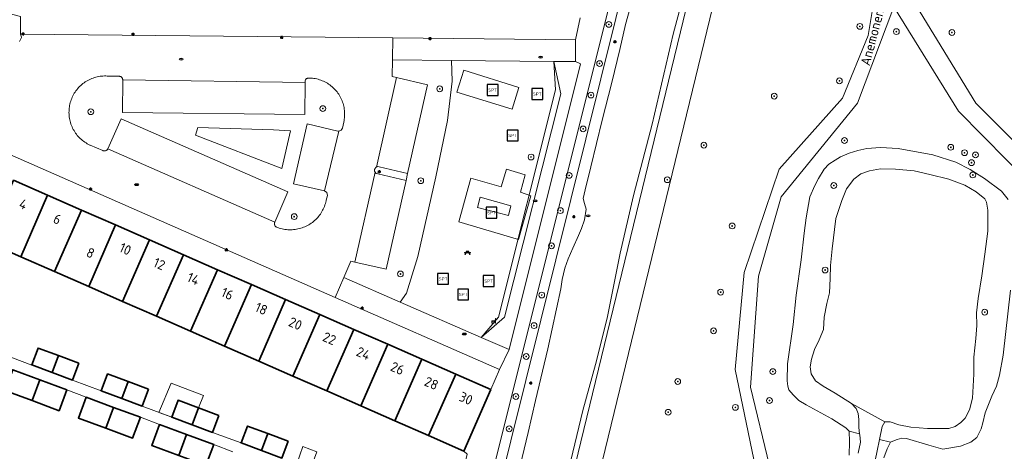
# Model space of a CAD drawing. Header units: metres. Extents: x 152610 to 160096, y 456114 to 462495.
# Tile 828 of 938: x 157640 to 157775, y 461784 to 461844. Entities that reach past the tile are written whole.
import ezdxf
from ezdxf.enums import TextEntityAlignment as Align

# ---------------------------------------------------------------- set-up
doc = ezdxf.new("R2010")
doc.units = ezdxf.units.M
doc.header["$LTSCALE"] = 0.5
doc.layers.get('0').update_dxf_attribs({"linetype": 'CONTINUOUS'})
for name, color, linetype, lineweight in [('B-PV-GR-BEPLANTING_CULTUUR_BOSPLANTSOEN-GV', 251, 'CONTINUOUS', 18), ('B-PV-GR-BEPLANTING_CULTUUR_HEESTERS-GV', 251, 'CONTINUOUS', 18), ('B-PV-GR-BOOM-S', 251, 'CONTINUOUS', 25), ('B-PV-GR-HAAG-GV', 251, 'CONTINUOUS', 13), ('B-PV-IE-MEUBILAIR-S', 251, 'CONTINUOUS', 25), ('B-PV-IE-MEUBILAIR_WEGMEUBILAIR-S', 251, 'CONTINUOUS', 25), ('B-PV-IE-TERREINAFSCHEIDING_KUNSTMATIG_HEKWERK-G', 251, 'IE-TERREINAFSCHEIDING_KUNSTMATIG-SO', 18), ('B-PV-OG-BEBOUWING-GV', 6, 'CONTINUOUS', 35), ('B-PV-OG-BEBOUWING-T18', 1, 'CONTINUOUS', 18), ('B-PV-OG-BEBOUWING_OVERBOUWING-GV', 251, 'CONTINUOUS', 18), ('B-PV-OG-TERREIN_BEGROEID-GV', 251, 'CONTINUOUS', 18), ('B-PV-OG-TERREIN_OEVER-GV', 251, 'CONTINUOUS', 18), ('B-PV-OG-TOPOGRAFIE-T18', 1, 'CONTINUOUS', 18), ('B-PV-OG-WATER_SLOOT-GV', 251, 'CONTINUOUS', 18), ('B-PV-VH-GESLOTENVERHARDING_KUNSTSTOF-GV', 251, 'CONTINUOUS', 18), ('B-PV-VH-ONVERHARD_ZAND-GV', 251, 'CONTINUOUS', 18), ('B-PV-VH-OPENVERHARDING_BETONSTRAATSTEEN-GV', 251, 'CONTINUOUS', 18), ('B-PV-VH-OPENVERHARDING_TEGEL-GV', 251, 'CONTINUOUS', 18)]:
    doc.layers.add(name, color=color, linetype=linetype, lineweight=lineweight)
doc.styles.add('NLCS-ISO', font='NLCS-ISO.ttf')
doc.styles.add('NLCS-ISO-M750-T18', font='NLCS-ISO.ttf', dxfattribs={"height": 1.35})
doc.linetypes.add('IE-TERREINAFSCHEIDING_KUNSTMATIG-SO', pattern='A,4,[82,NLCS.SHX,S=0.75,R=90,X=0,Y=0],4,-2', length=10)

# ---------------------------------------------------------------- blocks, each defined once
blk = doc.blocks.new('SIE-MEUBILAIR_PAAL_LICHTMAST-SO')
for points in [[(-0.62, 0), (-1, 0)], [(-0.71, 0.71), (-0.44, 0.44)], [(0, 1), (0, 0.62)], [(0.44, 0.44), (0.71, 0.71)], [(1, 0), (0.62, 0)], [(-0.71, -0.71), (-0.44, -0.44)], [(0, -0.62), (0, -1)], [(0.44, -0.44), (0.71, -0.71)]]:
    blk.add_lwpolyline(points)
blk.add_circle((0, 0), 0.5)
blk = doc.blocks.new('SIE-MEUBILAIR_PUT_RIOOLPUT-SO')
blk.add_ellipse((0, 0), major_axis=(1.25, 0), ratio=0.54)
at = {"style": 'NLCS-ISO'}
blk.add_text('ri', height=0.75, dxfattribs=at).set_placement((-0.04, 0.07), align=Align.MIDDLE_CENTER)
blk = doc.blocks.new('SIE-WEG_PICKNICKTAFEL-SO')
at = {"color": 0, "linetype": 'ByBlock', "lineweight": 18}
for points in [[(-0.89, -0.2), (-1.64, -1.4), (-1.88, -1.4), (-1.12, -0.2), (-2, -0.2), (-2, 0), (-1, 0), (-0.5, 0.8), (-1, 0.8), (-1, 1), (1, 1), (1, 0.8), (0.5, 0.8), (1, 0), (2, 0), (2, -0.2), (1.12, -0.2), (1.88, -1.4), (1.64, -1.4), (0.89, -0.2)], [(-0.76, 0), (0.76, 0), (0.26, 0.8), (-0.26, 0.8)]]:
    blk.add_lwpolyline(points, close=True, dxfattribs=at)
blk = doc.blocks.new('SIE-WEG_ZITBANK-SO')
at = {"color": 0, "linetype": 'ByBlock', "lineweight": 18}
blk.add_lwpolyline([(-0.91, -1.63), (-0.91, -0.2), (1.09, -0.2), (1.09, -1.63), (1.29, -1.63), (1.29, -0.21), (1.54, 1.78), (1.33, 1.78), (1.11, 0), (-1.11, 0), (-1.11, -1.63)], close=True, dxfattribs=at)
blk = doc.blocks.new('SIE-WEG_SPEELTOESTEL-SO')
at = {"flags": 128}
blk.add_lwpolyline([(-3.75, -3.75), (3.75, -3.75), (3.75, 3.75), (-3.75, 3.75)], close=True, dxfattribs=at)
at = {"style": 'NLCS-ISO'}
blk.add_text('SPT', height=2.25, dxfattribs=at).set_placement((0, 0), align=Align.MIDDLE_CENTER)
blk = doc.blocks.new('SGR-BOOM_GBKN-SO')
at = {"linetype": 'ByBlock', "lineweight": 18}
h = blk.add_hatch(color=0, dxfattribs=at)
h.dxf.hatch_style = 1
edge = h.paths.add_edge_path()
edge.add_arc((0, 0), 0.25, 0, 360)
at = {"color": 0, "linetype": 'ByBlock', "lineweight": 18}
for radius in [2, 0.25]:
    blk.add_circle((0, 0), radius, dxfattribs=at)
at = {"color": 0, "linetype": 'ByBlock', "lineweight": 18, "style": 'NLCS-ISO'}
blk.add_attdef('SOORT', (2.5, 0), '', height=1.5, dxfattribs=at)

msp = doc.modelspace()

# ---------------------------------------------------------------- linework, layer by layer
at = {"layer": 'B-PV-GR-BEPLANTING_CULTUUR_BOSPLANTSOEN-GV', "flags": 128}
for points in [[(157744.735, 461885.384), (157711.067, 461746.846)], [(157810.911, 461867.299), (157767.54, 461879.805), (157764.031, 461880.816), (157761.245, 461862.994), (157760.94, 461852.296), (157762.709, 461846.717), (157771.411, 461832.453), (157784.655, 461819.177)], [(157740.779, 461783.29), (157738.223, 461795.73), (157739.45, 461809.114), (157744.285, 461823.351), (157753.002, 461833.137), (157756.58, 461841.779), (157758.186, 461851.513)]]:
    msp.add_lwpolyline(points, dxfattribs=at)
at = {"layer": 'B-PV-GR-BEPLANTING_CULTUUR_HEESTERS-GV', "flags": 128}
for points in [[(157716.205, 461838.191), (157713.209, 461838.222), (157714.186, 461833.735), (157706.377, 461802.947), (157703.184, 461800.144), (157707.022, 461798.474), (157716.889, 461837.909)], [(157674.521, 461828.771), (157664.076, 461829.128), (157663.775, 461828.071), (157675.67, 461823.437), (157676.877, 461828.665)]]:
    msp.add_lwpolyline(points, close=True, dxfattribs=at)
at = {"layer": 'B-PV-GR-HAAG-GV', "flags": 128}
for points in [[(157699.076, 461838.369), (157690.937, 461838.454), (157690.909, 461836.132), (157691.493, 461835.997), (157695.794, 461835), (157693.034, 461822.78), (157692.819, 461821.802), (157690.054, 461809.582), (157685.747, 461810.533), (157685.183, 461810.657), (157684.208, 461808.403), (157692.014, 461805.006), (157692.856, 461806.243), (157694.418, 461811.331), (157696.908, 461822.308), (157698.534, 461830.077), (157699.169, 461835.488)], [(157651.598, 461836.21), (157651.398, 461836.217), (157651.198, 461836.217), (157650.998, 461836.208), (157650.799, 461836.191), (157650.601, 461836.167), (157650.403, 461836.134), (157650.207, 461836.094), (157650.013, 461836.046), (157649.821, 461835.99), (157649.632, 461835.926), (157649.445, 461835.855), (157649.261, 461835.777), (157649.08, 461835.691), (157648.903, 461835.598), (157648.73, 461835.498), (157648.561, 461835.391), (157648.396, 461835.278), (157648.236, 461835.158), (157648.081, 461835.032), (157647.931, 461834.899), (157647.786, 461834.761), (157647.648, 461834.617), (157647.515, 461834.468), (157647.388, 461834.313), (157647.267, 461834.154), (157647.153, 461833.99), (157647.045, 461833.821), (157646.945, 461833.648), (157646.851, 461833.471), (157646.765, 461833.291), (157646.685, 461833.107), (157646.613, 461832.921), (157646.549, 461832.731), (157646.492, 461832.54), (157646.444, 461832.346), (157646.402, 461832.15), (157646.369, 461831.953), (157646.343, 461831.755), (157646.326, 461831.555), (157646.317, 461831.356), (157646.315, 461831.155), (157646.322, 461830.956), (157646.336, 461830.756), (157646.359, 461830.558), (157646.389, 461830.36), (157646.427, 461830.163), (157646.473, 461829.969), (157646.527, 461829.776), (157646.589, 461829.586), (157646.658, 461829.398), (157646.734, 461829.214), (157646.818, 461829.032), (157646.909, 461828.854), (157647.007, 461828.68), (157647.112, 461828.509), (157647.224, 461828.343), (157647.342, 461828.182), (157647.466, 461828.026), (157647.597, 461827.874), (157647.734, 461827.728), (157647.876, 461827.588), (157648.024, 461827.453), (157648.177, 461827.325), (157648.336, 461827.203), (157648.499, 461827.087), (157648.666, 461826.977), (157648.838, 461826.875), (157649.014, 461826.779), (157649.193, 461826.691), (157649.216, 461826.68), (157650.99, 461825.919), (157651.05, 461825.897), (157651.112, 461825.882), (157651.175, 461825.876), (157651.238, 461825.877), (157651.302, 461825.886), (157651.363, 461825.903), (157651.422, 461825.928), (157651.477, 461825.96), (157651.527, 461825.998), (157651.573, 461826.043), (157651.612, 461826.093), (157651.645, 461826.147), (157651.662, 461826.182), (157653.497, 461830.301), (157676.523, 461820.213), (157674.692, 461816.053), (157674.67, 461815.992), (157674.656, 461815.93), (157674.65, 461815.866), (157674.652, 461815.801), (157674.661, 461815.738), (157674.679, 461815.676), (157674.704, 461815.617), (157674.736, 461815.561), (157674.775, 461815.51), (157674.82, 461815.463), (157674.87, 461815.423), (157674.925, 461815.39), (157674.951, 461815.377), (157675.138, 461815.304), (157675.327, 461815.24), (157675.519, 461815.182), (157675.714, 461815.132), (157675.91, 461815.091), (157676.107, 461815.056), (157676.306, 461815.03), (157676.505, 461815.012), (157676.705, 461815.002), (157676.906, 461815), (157677.106, 461815.006), (157677.306, 461815.019), (157677.505, 461815.041), (157677.703, 461815.071), (157677.9, 461815.108), (157678.096, 461815.154), (157678.289, 461815.207), (157678.48, 461815.268), (157678.668, 461815.336), (157678.854, 461815.412), (157679.036, 461815.495), (157679.215, 461815.586), (157679.39, 461815.683), (157679.561, 461815.788), (157679.728, 461815.899), (157679.89, 461816.016), (157680.047, 461816.141), (157680.2, 461816.271), (157680.347, 461816.407), (157680.488, 461816.549), (157680.624, 461816.696), (157680.753, 461816.849), (157680.877, 461817.007), (157680.994, 461817.17), (157681.104, 461817.337), (157681.208, 461817.508), (157681.305, 461817.684), (157681.395, 461817.863), (157681.477, 461818.046), (157681.552, 461818.232), (157681.62, 461818.42), (157681.68, 461818.611), (157681.732, 461818.805), (157681.777, 461819), (157681.792, 461819.076), (157681.961, 461819.736), (157681.892, 461820.126), (157681.581, 461820.371), (157677.294, 461821.325), (157679.164, 461829.61), (157683.395, 461828.616), (157683.475, 461828.599), (157683.556, 461828.595), (157683.87, 461828.72), (157684.033, 461829.016), (157684.227, 461829.861), (157684.266, 461830.057), (157684.298, 461830.254), (157684.322, 461830.453), (157684.337, 461830.652), (157684.345, 461830.851), (157684.345, 461831.051), (157684.337, 461831.251), (157684.32, 461831.45), (157684.296, 461831.648), (157684.264, 461831.845), (157684.224, 461832.041), (157684.176, 461832.235), (157684.12, 461832.427), (157684.057, 461832.617), (157683.986, 461832.804), (157683.908, 461832.987), (157683.823, 461833.168), (157683.73, 461833.345), (157683.631, 461833.518), (157683.524, 461833.687), (157683.411, 461833.852), (157683.291, 461834.012), (157683.165, 461834.167), (157683.033, 461834.317), (157682.895, 461834.461), (157682.752, 461834.6), (157682.603, 461834.733), (157682.448, 461834.86), (157682.289, 461834.981), (157682.125, 461835.095), (157681.957, 461835.203), (157681.784, 461835.303), (157681.608, 461835.397), (157681.428, 461835.484), (157681.244, 461835.563), (157681.058, 461835.635), (157680.869, 461835.699), (157680.677, 461835.756), (157680.484, 461835.805), (157680.288, 461835.846), (157680.091, 461835.88), (157679.893, 461835.905), (157679.694, 461835.923), (157679.494, 461835.932), (157679.39, 461835.934), (157679.328, 461835.933), (157679.268, 461835.925), (157679.208, 461835.909), (157679.152, 461835.885), (157679.099, 461835.854), (157679.05, 461835.816), (157679.007, 461835.772), (157678.97, 461835.723), (157678.939, 461835.67), (157678.916, 461835.613), (157678.9, 461835.554), (157678.892, 461835.493), (157678.891, 461835.443), (157678.89, 461835.311), (157678.84, 461830.911), (157653.708, 461831.167), (157653.727, 461835.673), (157653.725, 461835.735), (157653.714, 461835.797), (157653.696, 461835.856), (157653.671, 461835.913), (157653.638, 461835.966), (157653.599, 461836.014), (157653.554, 461836.058), (157653.504, 461836.095), (157653.449, 461836.125), (157653.391, 461836.148), (157653.331, 461836.163), (157653.269, 461836.17), (157653.229, 461836.171)], [(157663.775, 461828.071), (157664.076, 461829.128), (157674.521, 461828.771), (157676.877, 461828.665), (157675.67, 461823.437)]]:
    msp.add_lwpolyline(points, close=True, dxfattribs=at)
at = {"layer": 'B-PV-IE-TERREINAFSCHEIDING_KUNSTMATIG_HEKWERK-G', "flags": 128}
msp.add_lwpolyline([(157703.184, 461800.144), (157705.564, 461802.948), (157713.41, 461834.304), (157713.209, 461838.222)], dxfattribs=at)
at = {"layer": 'B-PV-OG-BEBOUWING-GV', "flags": 128}
for points in [[(157643.364, 461819.778), (157638.665, 461821.839), (157634.942, 461813.351), (157639.66, 461811.282)], [(157648.05, 461817.722), (157643.364, 461819.778), (157639.66, 461811.282), (157644.327, 461809.235)], [(157652.745, 461815.663), (157648.05, 461817.722), (157644.327, 461809.235), (157649.031, 461807.172)], [(157657.435, 461813.606), (157652.745, 461815.663), (157649.031, 461807.172), (157653.713, 461805.119)], [(157662.129, 461811.547), (157657.435, 461813.606), (157653.713, 461805.119), (157658.409, 461803.059)], [(157666.82, 461809.49), (157662.129, 461811.547), (157658.409, 461803.059), (157663.098, 461801.002)], [(157671.513, 461807.431), (157666.82, 461809.49), (157663.098, 461801.002), (157667.79, 461798.944)], [(157676.205, 461805.373), (157671.513, 461807.431), (157667.79, 461798.944), (157672.483, 461796.886)], [(157680.904, 461803.312), (157676.205, 461805.373), (157672.483, 461796.886), (157677.2, 461794.817)], [(157685.59, 461801.257), (157680.904, 461803.312), (157677.2, 461794.817), (157681.868, 461792.77)], [(157690.284, 461799.198), (157685.59, 461801.257), (157681.868, 461792.77), (157686.566, 461790.71)], [(157694.976, 461797.141), (157690.284, 461799.198), (157686.566, 461790.71), (157691.253, 461788.654)], [(157644.862, 461797.638), (157642.047, 461798.684), (157641.178, 461796.348), (157643.993, 461795.301)], [(157647.676, 461796.592), (157644.862, 461797.638), (157643.993, 461795.301), (157646.807, 461794.255)], [(157699.662, 461795.085), (157694.976, 461797.141), (157691.253, 461788.654), (157695.921, 461786.607)], [(157642.288, 461794.302), (157638.55, 461795.691), (157637.481, 461792.816), (157641.218, 461791.427)], [(157654.461, 461794.049), (157651.649, 461795.104), (157650.774, 461792.77), (157653.586, 461791.716)], [(157704.498, 461792.964), (157699.662, 461795.085), (157695.921, 461786.607), (157700.778, 461784.477)], [(157646.016, 461792.916), (157642.288, 461794.302), (157641.218, 461791.427), (157644.946, 461790.041)], [(157657.273, 461792.994), (157654.461, 461794.049), (157653.586, 461791.716), (157656.398, 461790.661)], [(157652.457, 461790.503), (157648.687, 461791.902), (157647.619, 461789.026), (157651.391, 461787.626)], [(157664.171, 461790.43), (157661.356, 461791.474), (157660.489, 461789.14), (157663.304, 461788.095)], [(157656.159, 461789.129), (157652.457, 461790.503), (157651.391, 461787.626), (157655.093, 461786.252)], [(157666.985, 461789.385), (157664.171, 461790.43), (157663.304, 461788.095), (157666.12, 461787.051)], [(157662.541, 461786.747), (157658.803, 461788.135), (157657.736, 461785.259), (157661.474, 461783.872)], [(157673.738, 461786.875), (157670.925, 461787.925), (157670.056, 461785.594), (157672.867, 461784.544)], [(157666.277, 461785.36), (157662.541, 461786.747), (157661.474, 461783.872), (157665.211, 461782.485)], [(157676.55, 461785.825), (157673.738, 461786.875), (157672.867, 461784.544), (157675.68, 461783.495)]]:
    msp.add_lwpolyline(points, close=True, dxfattribs=at)
at = {"layer": 'B-PV-OG-BEBOUWING_OVERBOUWING-GV', "flags": 128}
for points in [[(157707.276, 461818.291), (157703.06, 461819.476), (157702.688, 461818.069), (157706.929, 461816.962)], [(157664.885, 461792.12), (157660.409, 461793.852), (157658.691, 461789.801), (157660.487, 461789.133), (157660.489, 461789.14), (157661.356, 461791.474), (157664.171, 461790.43)], [(157680.508, 461784.351), (157678.558, 461785.084), (157677.755, 461782.711), (157679.63, 461782.013), (157679.634, 461782.024)]]:
    msp.add_lwpolyline(points, close=True, dxfattribs=at)
at = {"layer": 'B-PV-OG-TERREIN_BEGROEID-GV', "flags": 128}
for points in [[(157696.889, 461744.096), (157734.213, 461894.296)], [(157741.936, 461888.688), (157707.266, 461746.026), (157707.435, 461745.412), (157707.791, 461744.798), (157708.773, 461743.844), (157739.49, 461735.468), (157740.95, 461736.074), (157741.662, 461736.654), (157742.332, 461737.63), (157742.618, 461738.166), (157744.61, 461746.056), (157747.911, 461759.05), (157751.663, 461772.82), (157752.567, 461776.66), (157750.689, 461776.363), (157740.455, 461738.832), (157711.067, 461746.846), (157744.735, 461885.384)], [(157725.566, 461864.9), (157695.294, 461743.744), (157694.147, 461739.153), (157695.51, 461738.813), (157691.656, 461723.558), (157690.759, 461719.939), (157690.08, 461720.125), (157689.582, 461718.245), (157691.309, 461717.846), (157691.598, 461718.864), (157691.075, 461719.015), (157694.766, 461733.509), (157695.324, 461733.372), (157790.575, 461711.7)], [(157782.449, 461817.734), (157769.04, 461831.372), (157760.085, 461845.758), (157755.105, 461832.475), (157744.577, 461819.562), (157741.437, 461808.607), (157740.329, 461793.291), (157742.95, 461782.445)], [(157753.931, 461783.899), (157753.977, 461785.759), (157753.953, 461787.194), (157753.499, 461787.674), (157751.562, 461788.923), (157748.006, 461790.867), (157747.008, 461791.462), (157746.219, 461792.235), (157745.639, 461792.917), (157745.492, 461793.403), (157745.406, 461794.166), (157745.422, 461796.523), (157746.215, 461801.915), (157746.621, 461805.963), (157747.33, 461810.831), (157747.75, 461814.551), (157748.014, 461816.627), (157748.527, 461819.531), (157749.199, 461821.098), (157749.689, 461822.067), (157750.472, 461823.348), (157751.125, 461824.033), (157752.009, 461824.62), (157752.743, 461825.05), (157753.964, 461825.575), (157755.153, 461825.921), (157756.365, 461826.192), (157758.241, 461826.34), (157760.706, 461826.232), (157765.485, 461825.345), (157768.678, 461824.307), (157770.647, 461823.327), (157772.614, 461822.07), (157774.952, 461820.319), (157775.859, 461819.179)], [(157776.207, 461806.654), (157775.196, 461797.722), (157774.676, 461794.952), (157774.266, 461793.444), (157773.639, 461792.065), (157772.71, 461789.745), (157772.375, 461788.379), (157772.17, 461787.528), (157771.53, 461786.358), (157770.735, 461785.704), (157769.312, 461785.127), (157766.875, 461784.742), (157764.942, 461785.273), (157761.86, 461786.206), (157761.188, 461786.246), (157760.581, 461786.055), (157759.945, 461785.826), (157759.638, 461785.678), (157759.193, 461784.783), (157758.732, 461783.515)]]:
    msp.add_lwpolyline(points, dxfattribs=at)
for points in [[(157713.209, 461838.222), (157699.076, 461838.369), (157699.169, 461835.488), (157698.534, 461830.077), (157696.908, 461822.308), (157694.418, 461811.331), (157692.856, 461806.243), (157692.014, 461805.006), (157703.184, 461800.144), (157706.377, 461802.947), (157714.186, 461833.735)], [(157699.817, 461833.975), (157700.79, 461837.009), (157708.37, 461834.638), (157707.461, 461831.618)], [(157705.957, 461820.928), (157706.664, 461823.339), (157709.264, 461822.581), (157708.581, 461820.168), (157710.046, 461819.691), (157708.314, 461813.65), (157700.075, 461816.093), (157701.76, 461822.108)]]:
    msp.add_lwpolyline(points, close=True, dxfattribs=at)
at = {"layer": 'B-PV-OG-TERREIN_OEVER-GV', "flags": 128}
for points in [[(157734.213, 461894.296), (157696.889, 461744.096)], [(157707.266, 461746.026), (157741.936, 461888.688)], [(157732.66, 461853.164), (157729.659, 461841.976), (157726.773, 461829.585), (157724.203, 461819.733), (157722.36, 461811.753), (157720.549, 461802.802), (157718.967, 461796.405), (157717.213, 461790.062), (157715.538, 461783.157)], [(157707.675, 461778.791), (157709.646, 461787.024), (157710.682, 461791.436), (157712.38, 461798.587), (157714.18, 461806.85), (157714.365, 461808.15), (157714.738, 461809.725), (157715.185, 461810.986), (157715.834, 461812.455), (157716.611, 461814.215), (157716.996, 461815.177), (157717.435, 461816.356), (157717.666, 461817.864), (157717.438, 461818.62), (157717.239, 461819.315), (157717.528, 461820.517), (157718.312, 461823.674), (157719.865, 461830.124), (157721.21, 461835.296), (157722.306, 461839.887), (157723.084, 461843.313), (157724.542, 461848.627)], [(157775.859, 461819.179), (157774.952, 461820.319), (157772.614, 461822.07), (157770.647, 461823.327), (157768.678, 461824.307), (157765.485, 461825.345), (157760.706, 461826.232), (157758.241, 461826.34), (157756.365, 461826.192), (157755.153, 461825.921), (157753.964, 461825.575), (157752.743, 461825.05), (157752.009, 461824.62), (157751.125, 461824.033), (157750.472, 461823.348), (157749.689, 461822.067), (157749.199, 461821.098), (157748.527, 461819.531), (157748.014, 461816.627), (157747.75, 461814.551), (157747.33, 461810.831), (157746.621, 461805.963), (157746.215, 461801.915), (157745.422, 461796.523), (157745.406, 461794.166), (157745.492, 461793.403), (157745.639, 461792.917), (157746.219, 461792.235), (157747.008, 461791.462), (157748.006, 461790.867), (157751.562, 461788.923), (157753.499, 461787.674), (157753.953, 461787.194), (157755.383, 461786.832), (157755.297, 461787.712), (157755.273, 461788.833), (157755.201, 461789.67), (157754.905, 461790.321), (157754.244, 461791.034), (157752.031, 461792.471), (157750.354, 461793.427), (157749.303, 461794.164), (157748.695, 461795.138), (157748.58, 461796.088), (157748.763, 461797.126), (157749.165, 461798.462), (157749.814, 461799.834), (157750.381, 461801.236), (157750.493, 461802.954), (157750.882, 461804.843), (157751.218, 461806.298), (157751.338, 461808.293), (157751.384, 461810.078), (157751.588, 461812.349), (157752.085, 461816.546), (157752.94, 461819.053), (157753.56, 461820.657), (157754.604, 461821.983), (157755.557, 461822.733), (157756.762, 461823.139), (157758.28, 461823.408), (157760.312, 461823.377), (157762.926, 461823.119), (157765.068, 461822.639), (157767.703, 461821.962), (157769.889, 461821.138), (157771.469, 461820.249), (157772.66, 461819.25), (157772.89, 461818.801), (157773.087, 461817.687), (157773.082, 461816.685), (157773.082, 461814.825), (157772.641, 461811.621), (157772.232, 461808.664), (157771.725, 461805.498), (157771.5, 461803.526), (157771.559, 461801.792), (157771.432, 461799.992), (157771.152, 461797.408), (157771.156, 461795.062), (157770.977, 461791.775), (157770.559, 461790.148), (157769.949, 461789.029), (157769.341, 461788.397), (157768.546, 461787.877), (157767.678, 461787.582), (157766.543, 461787.565), (157764.757, 461787.573), (157762.449, 461787.785), (157760.806, 461788.098), (157759.582, 461788.485), (157758.865, 461788.488), (157758.481, 461787.855), (157758.129, 461786.089), (157759.638, 461785.678), (157759.945, 461785.826), (157760.581, 461786.055), (157761.188, 461786.246), (157761.86, 461786.206), (157764.942, 461785.273), (157766.875, 461784.742), (157769.312, 461785.127), (157770.735, 461785.704), (157771.53, 461786.358), (157772.17, 461787.528), (157772.375, 461788.379), (157772.71, 461789.745), (157773.639, 461792.065), (157774.266, 461793.444), (157774.676, 461794.952), (157775.196, 461797.722), (157776.207, 461806.654)], [(157755.2, 461784.193), (157755.52, 461785.701), (157755.398, 461786.688), (157755.383, 461786.832), (157753.953, 461787.194), (157753.977, 461785.759), (157753.931, 461783.899)], [(157758.732, 461783.515), (157759.193, 461784.783), (157759.638, 461785.678), (157758.129, 461786.089), (157757.809, 461784.488), (157757.213, 461781.613)]]:
    msp.add_lwpolyline(points, dxfattribs=at)
at = {"layer": 'B-PV-OG-WATER_SLOOT-GV', "flags": 128}
for points in [[(157715.538, 461783.157), (157717.213, 461790.062), (157718.967, 461796.405), (157720.549, 461802.802), (157722.36, 461811.753), (157724.203, 461819.733), (157726.773, 461829.585), (157729.659, 461841.976), (157732.66, 461853.164)], [(157724.542, 461848.627), (157723.084, 461843.313), (157722.306, 461839.887), (157721.21, 461835.296), (157719.865, 461830.124), (157718.312, 461823.674), (157717.528, 461820.517), (157717.239, 461819.315), (157717.438, 461818.62), (157717.666, 461817.864), (157717.435, 461816.356), (157716.996, 461815.177), (157716.611, 461814.215), (157715.834, 461812.455), (157715.185, 461810.986), (157714.738, 461809.725), (157714.365, 461808.15), (157714.18, 461806.85), (157712.38, 461798.587), (157710.682, 461791.436), (157709.646, 461787.024), (157707.675, 461778.791)], [(157757.213, 461781.613), (157757.809, 461784.488), (157758.129, 461786.089), (157758.481, 461787.855), (157758.865, 461788.488), (157754.244, 461791.034), (157754.905, 461790.321), (157755.201, 461789.67), (157755.273, 461788.833), (157755.297, 461787.712), (157755.383, 461786.832), (157755.398, 461786.688), (157755.52, 461785.701), (157755.2, 461784.193)]]:
    msp.add_lwpolyline(points, dxfattribs=at)
msp.add_lwpolyline([(157760.312, 461823.377), (157758.28, 461823.408), (157756.762, 461823.139), (157755.557, 461822.733), (157754.604, 461821.983), (157753.56, 461820.657), (157752.94, 461819.053), (157752.085, 461816.546), (157751.588, 461812.349), (157751.384, 461810.078), (157751.338, 461808.293), (157751.218, 461806.298), (157750.882, 461804.843), (157750.493, 461802.954), (157750.381, 461801.236), (157749.814, 461799.834), (157749.165, 461798.462), (157748.763, 461797.126), (157748.58, 461796.088), (157748.695, 461795.138), (157749.303, 461794.164), (157750.354, 461793.427), (157752.031, 461792.471), (157754.244, 461791.034), (157758.865, 461788.488), (157759.582, 461788.485), (157760.806, 461788.098), (157762.449, 461787.785), (157764.757, 461787.573), (157766.543, 461787.565), (157767.678, 461787.582), (157768.546, 461787.877), (157769.341, 461788.397), (157769.949, 461789.029), (157770.559, 461790.148), (157770.977, 461791.775), (157771.156, 461795.062), (157771.152, 461797.408), (157771.432, 461799.992), (157771.559, 461801.792), (157771.5, 461803.526), (157771.725, 461805.498), (157772.232, 461808.664), (157772.641, 461811.621), (157773.082, 461814.825), (157773.082, 461816.685), (157773.087, 461817.687), (157772.89, 461818.801), (157772.66, 461819.25), (157771.469, 461820.249), (157769.889, 461821.138), (157767.703, 461821.962), (157765.068, 461822.639), (157762.926, 461823.119)], close=True, dxfattribs=at)
at = {"layer": 'B-PV-VH-GESLOTENVERHARDING_KUNSTSTOF-GV', "flags": 128}
for points in [[(157708.37, 461834.638), (157700.79, 461837.009), (157699.817, 461833.975), (157707.461, 461831.618)], [(157709.264, 461822.581), (157706.664, 461823.339), (157705.957, 461820.928), (157701.76, 461822.108), (157700.075, 461816.093), (157708.314, 461813.65), (157710.046, 461819.691), (157708.581, 461820.168)]]:
    msp.add_lwpolyline(points, close=True, dxfattribs=at)
at = {"layer": 'B-PV-VH-ONVERHARD_ZAND-GV', "flags": 128}
for points in [[(157758.186, 461851.513), (157756.58, 461841.779), (157753.002, 461833.137), (157744.285, 461823.351), (157739.45, 461809.114), (157738.223, 461795.73), (157740.779, 461783.29)], [(157784.655, 461819.177), (157771.411, 461832.453), (157762.709, 461846.717)], [(157742.95, 461782.445), (157740.329, 461793.291), (157741.437, 461808.607), (157744.577, 461819.562), (157755.105, 461832.475), (157760.085, 461845.758), (157769.04, 461831.372), (157782.449, 461817.734)]]:
    msp.add_lwpolyline(points, dxfattribs=at)
for points in [[(157699.076, 461838.369), (157690.937, 461838.454), (157690.909, 461836.132), (157691.493, 461835.997), (157695.794, 461835), (157693.034, 461822.78), (157692.819, 461821.802), (157690.054, 461809.582), (157685.747, 461810.533), (157685.183, 461810.657), (157684.208, 461808.403), (157692.014, 461805.006), (157692.856, 461806.243), (157694.418, 461811.331), (157696.908, 461822.308), (157698.534, 461830.077), (157699.169, 461835.488)], [(157651.598, 461836.21), (157651.398, 461836.217), (157651.198, 461836.217), (157650.998, 461836.208), (157650.799, 461836.191), (157650.601, 461836.167), (157650.403, 461836.134), (157650.207, 461836.094), (157650.013, 461836.046), (157649.821, 461835.99), (157649.632, 461835.926), (157649.445, 461835.855), (157649.261, 461835.777), (157649.08, 461835.691), (157648.903, 461835.598), (157648.73, 461835.498), (157648.561, 461835.391), (157648.396, 461835.278), (157648.236, 461835.158), (157648.081, 461835.032), (157647.931, 461834.899), (157647.786, 461834.761), (157647.648, 461834.617), (157647.515, 461834.468), (157647.388, 461834.313), (157647.267, 461834.154), (157647.153, 461833.99), (157647.045, 461833.821), (157646.945, 461833.648), (157646.851, 461833.471), (157646.765, 461833.291), (157646.685, 461833.107), (157646.613, 461832.921), (157646.549, 461832.731), (157646.492, 461832.54), (157646.444, 461832.346), (157646.402, 461832.15), (157646.369, 461831.953), (157646.343, 461831.755), (157646.326, 461831.555), (157646.317, 461831.356), (157646.315, 461831.155), (157646.322, 461830.956), (157646.336, 461830.756), (157646.359, 461830.558), (157646.389, 461830.36), (157646.427, 461830.163), (157646.473, 461829.969), (157646.527, 461829.776), (157646.589, 461829.586), (157646.658, 461829.398), (157646.734, 461829.214), (157646.818, 461829.032), (157646.909, 461828.854), (157647.007, 461828.68), (157647.112, 461828.509), (157647.224, 461828.343), (157647.342, 461828.182), (157647.466, 461828.026), (157647.597, 461827.874), (157647.734, 461827.728), (157647.876, 461827.588), (157648.024, 461827.453), (157648.177, 461827.325), (157648.336, 461827.203), (157648.499, 461827.087), (157648.666, 461826.977), (157648.838, 461826.875), (157649.014, 461826.779), (157649.193, 461826.691), (157649.216, 461826.68), (157650.99, 461825.919), (157651.05, 461825.897), (157651.112, 461825.882), (157651.175, 461825.876), (157651.238, 461825.877), (157651.302, 461825.886), (157651.363, 461825.903), (157651.422, 461825.928), (157651.477, 461825.96), (157651.527, 461825.998), (157651.573, 461826.043), (157651.612, 461826.093), (157651.645, 461826.147), (157651.662, 461826.182), (157653.497, 461830.301), (157676.523, 461820.213), (157674.692, 461816.053), (157674.67, 461815.992), (157674.656, 461815.93), (157674.65, 461815.866), (157674.652, 461815.801), (157674.661, 461815.738), (157674.679, 461815.676), (157674.704, 461815.617), (157674.736, 461815.561), (157674.775, 461815.51), (157674.82, 461815.463), (157674.87, 461815.423), (157674.925, 461815.39), (157674.951, 461815.377), (157675.138, 461815.304), (157675.327, 461815.24), (157675.519, 461815.182), (157675.714, 461815.132), (157675.91, 461815.091), (157676.107, 461815.056), (157676.306, 461815.03), (157676.505, 461815.012), (157676.705, 461815.002), (157676.906, 461815), (157677.106, 461815.006), (157677.306, 461815.019), (157677.505, 461815.041), (157677.703, 461815.071), (157677.9, 461815.108), (157678.096, 461815.154), (157678.289, 461815.207), (157678.48, 461815.268), (157678.668, 461815.336), (157678.854, 461815.412), (157679.036, 461815.495), (157679.215, 461815.586), (157679.39, 461815.683), (157679.561, 461815.788), (157679.728, 461815.899), (157679.89, 461816.016), (157680.047, 461816.141), (157680.2, 461816.271), (157680.347, 461816.407), (157680.488, 461816.549), (157680.624, 461816.696), (157680.753, 461816.849), (157680.877, 461817.007), (157680.994, 461817.17), (157681.104, 461817.337), (157681.208, 461817.508), (157681.305, 461817.684), (157681.395, 461817.863), (157681.477, 461818.046), (157681.552, 461818.232), (157681.62, 461818.42), (157681.68, 461818.611), (157681.732, 461818.805), (157681.777, 461819), (157681.792, 461819.076), (157681.961, 461819.736), (157681.892, 461820.126), (157681.581, 461820.371), (157677.294, 461821.325), (157679.164, 461829.61), (157683.395, 461828.616), (157683.475, 461828.599), (157683.556, 461828.595), (157683.87, 461828.72), (157684.033, 461829.016), (157684.227, 461829.861), (157684.266, 461830.057), (157684.298, 461830.254), (157684.322, 461830.453), (157684.337, 461830.652), (157684.345, 461830.851), (157684.345, 461831.051), (157684.337, 461831.251), (157684.32, 461831.45), (157684.296, 461831.648), (157684.264, 461831.845), (157684.224, 461832.041), (157684.176, 461832.235), (157684.12, 461832.427), (157684.057, 461832.617), (157683.986, 461832.804), (157683.908, 461832.987), (157683.823, 461833.168), (157683.73, 461833.345), (157683.631, 461833.518), (157683.524, 461833.687), (157683.411, 461833.852), (157683.291, 461834.012), (157683.165, 461834.167), (157683.033, 461834.317), (157682.895, 461834.461), (157682.752, 461834.6), (157682.603, 461834.733), (157682.448, 461834.86), (157682.289, 461834.981), (157682.125, 461835.095), (157681.957, 461835.203), (157681.784, 461835.303), (157681.608, 461835.397), (157681.428, 461835.484), (157681.244, 461835.563), (157681.058, 461835.635), (157680.869, 461835.699), (157680.677, 461835.756), (157680.484, 461835.805), (157680.288, 461835.846), (157680.091, 461835.88), (157679.893, 461835.905), (157679.694, 461835.923), (157679.494, 461835.932), (157679.39, 461835.934), (157679.328, 461835.933), (157679.268, 461835.925), (157679.208, 461835.909), (157679.152, 461835.885), (157679.099, 461835.854), (157679.05, 461835.816), (157679.007, 461835.772), (157678.97, 461835.723), (157678.939, 461835.67), (157678.916, 461835.613), (157678.9, 461835.554), (157678.892, 461835.493), (157678.891, 461835.443), (157678.89, 461835.311), (157678.84, 461830.911), (157653.708, 461831.167), (157653.727, 461835.673), (157653.725, 461835.735), (157653.714, 461835.797), (157653.696, 461835.856), (157653.671, 461835.913), (157653.638, 461835.966), (157653.599, 461836.014), (157653.554, 461836.058), (157653.504, 461836.095), (157653.449, 461836.125), (157653.391, 461836.148), (157653.331, 461836.163), (157653.269, 461836.17), (157653.229, 461836.171)], [(157663.775, 461828.071), (157664.076, 461829.128), (157674.521, 461828.771), (157676.877, 461828.665), (157675.67, 461823.437)]]:
    msp.add_lwpolyline(points, close=True, dxfattribs=at)
at = {"layer": 'B-PV-VH-OPENVERHARDING_BETONSTRAATSTEEN-GV', "flags": 128}
msp.add_lwpolyline([(157635.071, 461826.713), (157683.028, 461805.675), (157684.208, 461808.403), (157685.183, 461810.657), (157685.747, 461810.533), (157688.544, 461822.943), (157688.524, 461822.98), (157688.5, 461823.039), (157688.483, 461823.101), (157688.474, 461823.165), (157688.473, 461823.229), (157688.48, 461823.292), (157688.495, 461823.355), (157688.517, 461823.415), (157688.547, 461823.472), (157688.583, 461823.525), (157688.626, 461823.572), (157688.675, 461823.614), (157688.728, 461823.65), (157691.493, 461835.997), (157690.909, 461836.132), (157690.937, 461838.454), (157690.974, 461841.463), (157639.611, 461841.986), (157639.758, 461841.578), (157639.742, 461841.531), (157639.67, 461841.337), (157639.591, 461841.146), (157639.504, 461840.959)], dxfattribs=at)
for points in [[(157651.198, 461836.217), (157651.398, 461836.217), (157651.598, 461836.21), (157653.229, 461836.171), (157653.269, 461836.17), (157653.331, 461836.163), (157653.391, 461836.148), (157653.449, 461836.125), (157653.504, 461836.095), (157653.554, 461836.058), (157653.599, 461836.014), (157653.638, 461835.966), (157653.671, 461835.913), (157653.696, 461835.856), (157653.714, 461835.797), (157653.725, 461835.735), (157653.727, 461835.673), (157678.89, 461835.311), (157678.891, 461835.443), (157678.892, 461835.493), (157678.9, 461835.554), (157678.916, 461835.613), (157678.939, 461835.67), (157678.97, 461835.723), (157679.007, 461835.772), (157679.05, 461835.816), (157679.099, 461835.854), (157679.152, 461835.885), (157679.208, 461835.909), (157679.268, 461835.925), (157679.328, 461835.933), (157679.39, 461835.934), (157679.494, 461835.932), (157679.694, 461835.923), (157679.893, 461835.905), (157680.091, 461835.88), (157680.288, 461835.846), (157680.484, 461835.805), (157680.677, 461835.756), (157680.869, 461835.699), (157681.058, 461835.635), (157681.244, 461835.563), (157681.428, 461835.484), (157681.608, 461835.397), (157681.784, 461835.303), (157681.957, 461835.203), (157682.125, 461835.095), (157682.289, 461834.981), (157682.448, 461834.86), (157682.603, 461834.733), (157682.752, 461834.6), (157682.895, 461834.461), (157683.033, 461834.317), (157683.165, 461834.167), (157683.291, 461834.012), (157683.411, 461833.852), (157683.524, 461833.687), (157683.631, 461833.518), (157683.73, 461833.345), (157683.823, 461833.168), (157683.908, 461832.987), (157683.986, 461832.804), (157684.057, 461832.617), (157684.12, 461832.427), (157684.176, 461832.235), (157684.224, 461832.041), (157684.264, 461831.845), (157684.296, 461831.648), (157684.32, 461831.45), (157684.337, 461831.251), (157684.345, 461831.051), (157684.345, 461830.851), (157684.337, 461830.652), (157684.322, 461830.453), (157684.298, 461830.254), (157684.266, 461830.057), (157684.227, 461829.861), (157684.033, 461829.016), (157683.87, 461828.72), (157683.556, 461828.595), (157681.581, 461820.371), (157681.892, 461820.126), (157681.961, 461819.736), (157681.792, 461819.076), (157681.777, 461819), (157681.732, 461818.805), (157681.68, 461818.611), (157681.62, 461818.42), (157681.552, 461818.232), (157681.477, 461818.046), (157681.395, 461817.863), (157681.305, 461817.684), (157681.208, 461817.508), (157681.104, 461817.337), (157680.994, 461817.17), (157680.877, 461817.007), (157680.753, 461816.849), (157680.624, 461816.696), (157680.488, 461816.549), (157680.347, 461816.407), (157680.2, 461816.271), (157680.047, 461816.141), (157679.89, 461816.016), (157679.728, 461815.899), (157679.561, 461815.788), (157679.39, 461815.683), (157679.215, 461815.586), (157679.036, 461815.495), (157678.854, 461815.412), (157678.668, 461815.336), (157678.48, 461815.268), (157678.289, 461815.207), (157678.096, 461815.154), (157677.9, 461815.108), (157677.703, 461815.071), (157677.505, 461815.041), (157677.306, 461815.019), (157677.106, 461815.006), (157676.906, 461815), (157676.705, 461815.002), (157676.505, 461815.012), (157676.306, 461815.03), (157676.107, 461815.056), (157675.91, 461815.091), (157675.714, 461815.132), (157675.519, 461815.182), (157675.327, 461815.24), (157675.138, 461815.304), (157674.951, 461815.377), (157674.925, 461815.39), (157674.87, 461815.423), (157674.82, 461815.463), (157674.775, 461815.51), (157674.736, 461815.561), (157674.704, 461815.617), (157674.679, 461815.676), (157674.661, 461815.738), (157674.652, 461815.801), (157674.65, 461815.866), (157674.656, 461815.93), (157674.67, 461815.992), (157674.692, 461816.053), (157651.662, 461826.182), (157651.645, 461826.147), (157651.612, 461826.093), (157651.573, 461826.043), (157651.527, 461825.998), (157651.477, 461825.96), (157651.422, 461825.928), (157651.363, 461825.903), (157651.302, 461825.886), (157651.238, 461825.877), (157651.175, 461825.876), (157651.112, 461825.882), (157651.05, 461825.897), (157650.99, 461825.919), (157649.216, 461826.68), (157649.193, 461826.691), (157649.014, 461826.779), (157648.838, 461826.875), (157648.666, 461826.977), (157648.499, 461827.087), (157648.336, 461827.203), (157648.177, 461827.325), (157648.024, 461827.453), (157647.876, 461827.588), (157647.734, 461827.728), (157647.597, 461827.874), (157647.466, 461828.026), (157647.342, 461828.182), (157647.224, 461828.343), (157647.112, 461828.509), (157647.007, 461828.68), (157646.909, 461828.854), (157646.818, 461829.032), (157646.734, 461829.214), (157646.658, 461829.398), (157646.589, 461829.586), (157646.527, 461829.776), (157646.473, 461829.969), (157646.427, 461830.163), (157646.389, 461830.36), (157646.359, 461830.558), (157646.336, 461830.756), (157646.322, 461830.956), (157646.315, 461831.155), (157646.317, 461831.356), (157646.326, 461831.555), (157646.343, 461831.755), (157646.369, 461831.953), (157646.402, 461832.15), (157646.444, 461832.346), (157646.492, 461832.54), (157646.549, 461832.731), (157646.613, 461832.921), (157646.685, 461833.107), (157646.765, 461833.291), (157646.851, 461833.471), (157646.945, 461833.648), (157647.045, 461833.821), (157647.153, 461833.99), (157647.267, 461834.154), (157647.388, 461834.313), (157647.515, 461834.468), (157647.648, 461834.617), (157647.786, 461834.761), (157647.931, 461834.899), (157648.081, 461835.032), (157648.236, 461835.158), (157648.396, 461835.278), (157648.561, 461835.391), (157648.73, 461835.498), (157648.903, 461835.598), (157649.08, 461835.691), (157649.261, 461835.777), (157649.445, 461835.855), (157649.632, 461835.926), (157649.821, 461835.99), (157650.013, 461836.046), (157650.207, 461836.094), (157650.403, 461836.134), (157650.601, 461836.167), (157650.799, 461836.191), (157650.998, 461836.208)], [(157678.89, 461835.311), (157653.727, 461835.673), (157653.708, 461831.167), (157678.84, 461830.911)], [(157695.794, 461835), (157691.493, 461835.997), (157688.728, 461823.65), (157688.918, 461823.716), (157689.118, 461823.704), (157693.034, 461822.78)], [(157676.523, 461820.213), (157653.497, 461830.301), (157651.662, 461826.182), (157674.692, 461816.053)], [(157683.395, 461828.616), (157679.164, 461829.61), (157677.294, 461821.325), (157681.581, 461820.371), (157683.556, 461828.595), (157683.475, 461828.599)], [(157689.118, 461823.704), (157688.918, 461823.716), (157688.728, 461823.65), (157688.675, 461823.614), (157688.626, 461823.572), (157688.583, 461823.525), (157688.547, 461823.472), (157688.517, 461823.415), (157688.495, 461823.355), (157688.48, 461823.292), (157688.473, 461823.229), (157688.474, 461823.165), (157688.483, 461823.101), (157688.5, 461823.039), (157688.524, 461822.98), (157688.544, 461822.943), (157688.7, 461822.777), (157688.913, 461822.695), (157692.819, 461821.802), (157693.034, 461822.78)], [(157688.7, 461822.777), (157688.544, 461822.943), (157685.747, 461810.533), (157690.054, 461809.582), (157692.819, 461821.802), (157688.913, 461822.695)]]:
    msp.add_lwpolyline(points, close=True, dxfattribs=at)
at = {"layer": 'B-PV-VH-OPENVERHARDING_TEGEL-GV', "flags": 128}
for points in [[(157716.81, 461844.229), (157716.188, 461841.207), (157716.205, 461838.191), (157716.889, 461837.909), (157707.022, 461798.474), (157705.724, 461795.719), (157704.498, 461792.964), (157700.778, 461784.477), (157701.25, 461784.023), (157699.602, 461777.3), (157697.154, 461775.486), (157696.633, 461774.037), (157697.562, 461773.602), (157698.383, 461770.9), (157695.029, 461757.599), (157693.181, 461750.268), (157691.759, 461744.627), (157695.294, 461743.744), (157725.566, 461864.9)], [(157639.504, 461840.959), (157639.591, 461841.146), (157639.67, 461841.337), (157639.742, 461841.531), (157639.758, 461841.578), (157639.611, 461841.986), (157639.641, 461844.425), (157638.064, 461844.848)], [(157675.676, 461783.485), (157670.052, 461785.584), (157666.117, 461787.042), (157660.487, 461789.133), (157656.396, 461790.655), (157650.772, 461792.765), (157646.805, 461794.25), (157641.176, 461796.343), (157637.204, 461797.817)], [(157638.55, 461795.691), (157642.288, 461794.302), (157646.016, 461792.916), (157648.687, 461791.902), (157652.457, 461790.503), (157656.159, 461789.129), (157658.803, 461788.135), (157662.541, 461786.747), (157666.277, 461785.36), (157668.898, 461784.366)]]:
    msp.add_lwpolyline(points, dxfattribs=at)
for points in [[(157716.188, 461841.207), (157690.974, 461841.463), (157690.937, 461838.454), (157699.076, 461838.369), (157713.209, 461838.222), (157716.205, 461838.191)], [(157692.014, 461805.006), (157684.208, 461808.403), (157683.028, 461805.675), (157705.724, 461795.719), (157707.022, 461798.474), (157703.184, 461800.144)]]:
    msp.add_lwpolyline(points, close=True, dxfattribs=at)

# ---------------------------------------------------------------- block references
at = {"layer": 'B-PV-GR-BOOM-S', "xscale": 0.2, "yscale": 0.2, "zscale": 0.2}
for p in [(157720.788, 461843.33), (157755.418, 461843.059), (157760.451, 461842.331), (157768.123, 461842.213), (157719.511, 461837.924), (157752.597, 461835.536), (157697.455, 461834.442), (157718.324, 461833.58), (157743.605, 461833.435), (157649.321, 461831.28), (157681.335, 461831.718), (157717.236, 461828.911), (157753.302, 461827.308), (157733.903, 461826.67), (157767.956, 461826.372), (157769.861, 461825.631), (157710.056, 461825.035), (157770.814, 461824.256), (157771.368, 461825.323), (157694.843, 461821.767), (157715.314, 461822.501), (157728.852, 461821.901), (157771.006, 461822.558), (157751.817, 461821.099), (157714.101, 461817.64), (157677.388, 461816.808), (157737.802, 461815.52), (157712.887, 461812.779), (157750.621, 461809.447), (157692.036, 461808.9), (157711.531, 461805.996), (157736.213, 461806.397), (157772.638, 461803.627), (157710.467, 461801.771), (157735.24, 461801.056), (157709.39, 461797.517), (157743.414, 461795.436), (157730.295, 461794.07), (157707.972, 461791.992), (157738.242, 461790.499), (157742.944, 461791.44), (157728.968, 461789.826), (157707.044, 461787.544)]:
    msp.add_blockref('SGR-BOOM_GBKN-SO', p, dxfattribs=at)
at = {"layer": 'B-PV-IE-MEUBILAIR-S', "xscale": 0.2, "yscale": 0.2, "zscale": 0.2}
for name, p in [('SIE-MEUBILAIR_PAAL_LICHTMAST-SO', (157639.979, 461842.02)), ('SIE-MEUBILAIR_PAAL_LICHTMAST-SO', (157655.147, 461841.958)), ('SIE-MEUBILAIR_PAAL_LICHTMAST-SO', (157675.658, 461841.55)), ('SIE-MEUBILAIR_PAAL_LICHTMAST-SO', (157696.118, 461841.362)), ('SIE-MEUBILAIR_PAAL_LICHTMAST-SO', (157721.623, 461840.946)), ('SIE-MEUBILAIR_PUT_RIOOLPUT-SO', (157661.793, 461838.528)), ('SIE-MEUBILAIR_PUT_RIOOLPUT-SO', (157711.368, 461838.817)), ('SIE-MEUBILAIR_PAAL_LICHTMAST-SO', (157689.117, 461823.018)), ('SIE-MEUBILAIR_PAAL_LICHTMAST-SO', (157649.298, 461820.612)), ('SIE-MEUBILAIR_PUT_RIOOLPUT-SO', (157655.642, 461821.219)), ('SIE-MEUBILAIR_PUT_RIOOLPUT-SO', (157710.628, 461818.992)), ('SIE-MEUBILAIR_PAAL_LICHTMAST-SO', (157715.953, 461816.796)), ('SIE-MEUBILAIR_PUT_RIOOLPUT-SO', (157717.936, 461816.915)), ('SIE-MEUBILAIR_PAAL_LICHTMAST-SO', (157668.024, 461812.247)), ('SIE-MEUBILAIR_PAAL_LICHTMAST-SO', (157686.755, 461804.207)), ('SIE-MEUBILAIR_PUT_RIOOLPUT-SO', (157700.867, 461800.623)), ('SIE-MEUBILAIR_PAAL_LICHTMAST-SO', (157710.013, 461793.846))]:
    msp.add_blockref(name, p, dxfattribs=at)
at = {"layer": 'B-PV-IE-MEUBILAIR_WEGMEUBILAIR-S', "xscale": 0.2, "yscale": 0.2, "zscale": 0.2}
for name, p in [('SIE-WEG_SPEELTOESTEL-SO', (157704.757, 461834.282)), ('SIE-WEG_SPEELTOESTEL-SO', (157710.914, 461833.728)), ('SIE-WEG_SPEELTOESTEL-SO', (157707.519, 461828.007)), ('SIE-WEG_SPEELTOESTEL-SO', (157704.601, 461817.354)), ('SIE-WEG_PICKNICKTAFEL-SO', (157701.284, 461811.845)), ('SIE-WEG_SPEELTOESTEL-SO', (157697.924, 461808.223)), ('SIE-WEG_SPEELTOESTEL-SO', (157704.205, 461807.92)), ('SIE-WEG_SPEELTOESTEL-SO', (157700.691, 461806.072)), ('SIE-WEG_ZITBANK-SO', (157704.883, 461802.423))]:
    msp.add_blockref(name, p, dxfattribs=at)

# ---------------------------------------------------------------- texts
at = {"layer": 'B-PV-OG-BEBOUWING-T18', "style": 'NLCS-ISO-M750-T18'}
for s, p in [('4', (157640.01, 461818.519)), ('6', (157644.703, 461816.461)), ('8', (157649.285, 461811.81)), ('10', (157654.086, 461812.345)), ('12', (157658.778, 461810.287)), ('14', (157663.471, 461808.229)), ('16', (157668.162, 461806.171)), ('18', (157672.855, 461804.113)), ('20', (157677.55, 461802.053)), ('22', (157682.243, 461799.995)), ('24', (157686.933, 461797.938)), ('26', (157691.626, 461795.88)), ('28', (157696.315, 461793.824)), ('30', (157701.076, 461791.735))]:
    msp.add_text(s, height=1.35, rotation=336.3, dxfattribs=at).set_placement(p, align=Align.MIDDLE)
at = {"layer": 'B-PV-OG-TOPOGRAFIE-T18', "style": 'NLCS-ISO-M750-T18'}
msp.add_text('Anemonenpad', height=1.35, rotation=75.3, dxfattribs=at).set_placement((157757.672, 461842.858), align=Align.MIDDLE)

doc.saveas('drawing.dxf')
